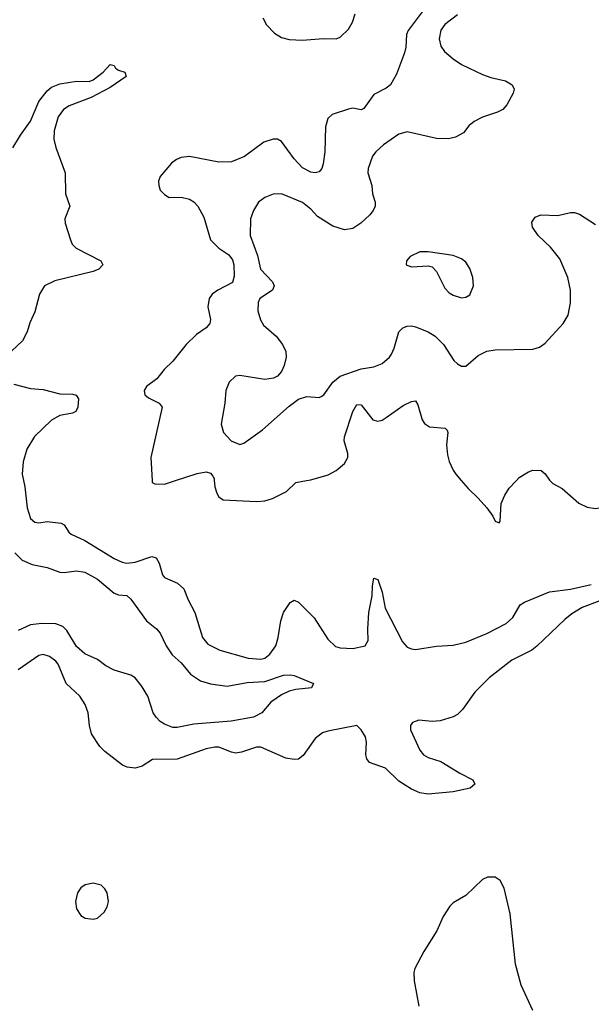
# Model space of a CAD drawing. Header units: inches. Extents: x 1682530 to 1839546, y 640742 to 791647.
# Tile 794 of 923: x 1772998 to 1775730, y 747498 to 752201. Entities that reach past the tile are written whole.
import ezdxf

# ---------------------------------------------------------------- set-up
doc = ezdxf.new("R2010")
doc.units = ezdxf.units.IN
doc.header["$MEASUREMENT"] = 0
doc.layers.add('B7774', color=7, linetype='Continuous')
doc.layers.add('B7775', color=7, linetype='Continuous')

msp = doc.modelspace()

# ---------------------------------------------------------------- linework, layer by layer
at = {"layer": 'B7774', "color": 5}
for points, elevation in [([(1773016.6, 750000), (1773022.9, 749970), (1773034.4, 749870), (1773050, 749819.3), (1773070, 749800.9), (1773090, 749798.5), (1773130, 749803.9), (1773196.3, 749796.3), (1773210, 749788.5), (1773233, 749753), (1773243.9, 749743.9), (1773310, 749713.8), (1773450, 749627.2), (1773487.7, 749610), (1773510, 749605.7), (1773549.4, 749609.4), (1773630, 749637.2), (1773650, 749630.3), (1773665, 749605), (1773681.3, 749550), (1773690, 749537), (1773752.7, 749510), (1773783, 749483), (1773803.7, 749430), (1773835.3, 749370), (1773871.7, 749250), (1773897.8, 749217.8), (1773954, 749190), (1774090, 749151.9), (1774150, 749147.1), (1774170, 749151.6), (1774194, 749170), (1774221.5, 749210), (1774233.8, 749250), (1774246.4, 749330), (1774259.1, 749370), (1774290, 749418), (1774310, 749428.8), (1774330, 749418.7), (1774404.9, 749344.9), (1774470, 749242), (1774507.6, 749207.6), (1774530, 749200.4), (1774590, 749198.4), (1774649.6, 749210.4), (1774663.5, 749236.5), (1774661.5, 749290), (1774666.6, 749370), (1774682.3, 749450), (1774683.5, 749496.5), (1774690, 749533), (1774710, 749526.8), (1774730, 749466.8), (1774745.2, 749390), (1774827.2, 749230), (1774850, 749204.9), (1774870, 749196.2), (1774890, 749193.8), (1774990, 749208.3), (1775070, 749213.1), (1775130, 749228.4), (1775229.9, 749270.1), (1775322.3, 749317.7), (1775354.1, 749345.9), (1775390, 749406.8), (1775410, 749419.8), (1775530, 749469.2), (1775630, 749480.7), (1775730, 749503.2)], 680), ([(1773630.6, 750000), (1773631.1, 749991.1), (1773644.5, 749984.5), (1773690, 749982.6), (1773742.8, 750000)], 720), ([(1773928, 750000), (1773930.3, 749970), (1773940.2, 749940.2), (1773950, 749923), (1773970, 749908.7), (1774130, 749899.6), (1774170, 749902.7), (1774206.1, 749913.9), (1774273, 749947), (1774318.4, 749990), (1774369.1, 750000)], 720), ([(1775108.3, 750000), (1775141.8, 749961.8), (1775190, 749916.3), (1775230.6, 749870), (1775258.8, 749830), (1775270, 749806), (1775290, 749798), (1775294, 749806), (1775299.7, 749890), (1775316, 749930), (1775336.6, 749963.4), (1775372.1, 750000)], 720), ([(1775532.1, 750000), (1775546.3, 749986.3), (1775590, 749962), (1775670, 749891.7), (1775710, 749872.7), (1775750, 749866.9), (1775790, 749873.6), (1775830, 749897.6), (1775868.5, 749930), (1775915.1, 750000)], 720), ([(1772974.3, 749654.3), (1773010, 749619.5), (1773058.4, 749598.4), (1773130, 749584.8), (1773190, 749562.9), (1773210, 749561.5), (1773270, 749569.5), (1773310, 749562.7), (1773370, 749528.9), (1773450, 749461.4), (1773470, 749454.3), (1773510.9, 749450.9), (1773530, 749433.1), (1773604.5, 749330), (1773651.9, 749291.9), (1773670, 749270.3), (1773697.8, 749210), (1773727.4, 749167.4), (1773770, 749129.2), (1773814.9, 749074.9), (1773862.8, 749042.8), (1773910, 749028.7), (1773990, 749018.3), (1774085.2, 749034.8), (1774170, 749039.8), (1774259.3, 749070), (1774292, 749072), (1774310, 749068.5), (1774402.8, 749030), (1774392, 749010), (1774318, 749002), (1774286.2, 748993.8), (1774250, 748977.2), (1774198, 748942), (1774154.8, 748890), (1774116, 748870), (1774009, 748851), (1773830, 748837), (1773750, 748820.8), (1773730, 748821.2), (1773690, 748836.4), (1773669.3, 748849.3), (1773649.9, 748869.9), (1773636.4, 748890), (1773609.8, 748970), (1773579.6, 749019.6), (1773550, 749057.3), (1773530, 749070.8), (1773450, 749093.8), (1773410, 749115.3), (1773370, 749144.5), (1773310, 749171.6), (1773270, 749207.5), (1773223.8, 749283.8), (1773203.5, 749303.5), (1773170, 749316.4), (1773103.1, 749316.9), (1773049.1, 749310.9), (1772990, 749284)], 660), ([(1775770, 749424.7), (1775686.6, 749393.4), (1775636.4, 749363.6), (1775603.2, 749336.8), (1775470, 749208.5), (1775445.3, 749190), (1775350, 749141.4), (1775242.4, 749057.6), (1775172.8, 748990), (1775113.7, 748906.3), (1775090, 748883.1), (1775069.3, 748870.7), (1775007.2, 748852.8), (1774970, 748849.8), (1774905.2, 748854.8), (1774875.8, 748844.2), (1774865.7, 748830), (1774866, 748810), (1774910, 748712.7), (1774927.2, 748690), (1774950, 748676.5), (1775010, 748657.4), (1775101.8, 748601.8), (1775164, 748570), (1775174, 748550), (1775151.3, 748530), (1775070, 748513.3), (1774950, 748502.4), (1774910, 748507.8), (1774870, 748525.7), (1774810, 748564.1), (1774746, 748626), (1774670, 748653.3), (1774656.9, 748670), (1774652, 748690), (1774655.6, 748750), (1774650, 748776), (1774630, 748809.2), (1774610, 748829.2), (1774470, 748803), (1774445.3, 748794.8), (1774410, 748767.8), (1774353.4, 748686.6), (1774330, 748669.8), (1774310, 748667.1), (1774270, 748674.2), (1774150, 748726.6), (1774130, 748726.6), (1774057.4, 748702.6), (1774030, 748698.3), (1774010, 748702.2), (1773950, 748727), (1773930, 748727.1), (1773890, 748717.9), (1773750, 748668.7), (1773632.7, 748667.3), (1773583.9, 748636.1), (1773550, 748625.6), (1773511.1, 748631.1), (1773490, 748641.3), (1773405.1, 748705.1), (1773380.7, 748730), (1773341.6, 748790), (1773331.6, 748830), (1773326, 748890), (1773311.5, 748930), (1773286, 748970), (1773220.4, 749030), (1773182.2, 749122.2), (1773170, 749137.6), (1773140, 749160), (1773110, 749168.6), (1773090, 749164.5), (1772990, 749096.4)], 680), ([(1775450, 747468.7), (1775394.7, 747590), (1775368, 747690), (1775342.2, 747930), (1775313.3, 748053.3), (1775294, 748090), (1775270, 748105.4), (1775234.1, 748105.9), (1775210, 748094.7), (1775130, 748017.4), (1775070, 747982.3), (1775053.1, 747966.9), (1775022.4, 747917.6), (1774991.6, 747848.4), (1774930.2, 747749.8), (1774887, 747670), (1774882, 747650), (1774882.8, 747610), (1774906.3, 747490)], 720)]:
    msp.add_lwpolyline(points, dxfattribs=dict(at, elevation=elevation))
at = {"layer": 'B7774', "color": 5, "elevation": 720}
msp.add_lwpolyline([(1773350, 748076.9), (1773310.3, 748069.7), (1773290, 748054.5), (1773274.9, 748030), (1773264.7, 747990), (1773270, 747954.8), (1773290, 747922.4), (1773310.3, 747910.3), (1773350, 747904.9), (1773370, 747910.4), (1773402, 747938), (1773416, 747964), (1773422, 747990), (1773416.9, 748030), (1773405.1, 748050), (1773386.7, 748066.7)], close=True, dxfattribs=at)
at = {"layer": 'B7775', "color": 5}
for points, elevation in [([(1774950, 752276.8), (1774854, 752150), (1774846.3, 752130), (1774843.1, 752070), (1774836.9, 752043.1), (1774798.6, 751941.4), (1774770, 751890.6), (1774750, 751874.7), (1774690, 751844.2), (1774642.9, 751777.1), (1774630, 751770.9), (1774590, 751778.7), (1774570, 751774.8), (1774491, 751749), (1774470.2, 751729.8), (1774459, 751690), (1774455.9, 751570), (1774447.7, 751512.3), (1774442.4, 751490), (1774430, 751474.5), (1774410.2, 751469.8), (1774390, 751473.7), (1774350, 751494), (1774310, 751536), (1774250, 751619.7), (1774230, 751630.8), (1774210, 751630.8), (1774164.2, 751615.8), (1774072.7, 751547.3), (1774010, 751521.8), (1773950, 751520.9), (1773810, 751548.5), (1773770, 751542.6), (1773746.8, 751533.2), (1773723.4, 751516.6), (1773670, 751452.3), (1773661.3, 751430), (1773662.4, 751410), (1773670, 751386.8), (1773690, 751366.8), (1773712.8, 751352.8), (1773770, 751352.9), (1773810, 751344.7), (1773830.9, 751330.9), (1773850.1, 751310.1), (1773878.8, 751258.8), (1773910.2, 751150), (1773949.3, 751110), (1773997.6, 751077.6), (1774014.4, 751054.4), (1774021.3, 751030), (1774023.5, 750976.5), (1774014.7, 750945.3), (1773944.4, 750910), (1773918.4, 750890), (1773903.1, 750870), (1773897, 750830), (1773910.3, 750770), (1773907.2, 750750), (1773888.5, 750730), (1773842.5, 750697.5), (1773792.9, 750650), (1773730.1, 750569.9), (1773689.1, 750530), (1773653.7, 750486.3), (1773604.2, 750450), (1773592.4, 750430), (1773595.5, 750410), (1773614.4, 750394.4), (1773664.9, 750370), (1773678.4, 750350), (1773624.4, 750110), (1773630.6, 750000)], 720), ([(1774159.3, 752210), (1774176.9, 752176.9), (1774216.5, 752136.5), (1774250, 752116.9), (1774286.6, 752106.6), (1774350, 752102.8), (1774448.9, 752111.1), (1774510, 752110.2), (1774530, 752118), (1774570, 752156.9), (1774588.5, 752190), (1774601.1, 752230)], 720), ([(1775090, 752224), (1775030, 752179.1), (1775010, 752151.6), (1775002.6, 752110), (1775010, 752075.5), (1775028, 752050), (1775070, 752014), (1775110, 751986.8), (1775210, 751940.1), (1775250, 751925.5), (1775320.5, 751910), (1775351.7, 751890), (1775360.9, 751870), (1775356.5, 751850), (1775325.5, 751794.5), (1775307.3, 751772.7), (1775280.9, 751759.1), (1775210, 751735.6), (1775170, 751714.4), (1775145.3, 751694.7), (1775119.1, 751660.9), (1775080.1, 751639.9), (1775047, 751633), (1774990, 751633.3), (1774850, 751665.8), (1774810, 751654.8), (1774736.3, 751603.7), (1774699.6, 751570), (1774684.9, 751550), (1774662.8, 751490), (1774661.5, 751470), (1774680.3, 751410), (1774683.6, 751370), (1774696.5, 751330), (1774696.2, 751310), (1774687.6, 751290), (1774670.9, 751269.1), (1774628.5, 751230), (1774590, 751204.4), (1774550, 751197.7), (1774494.7, 751214.7), (1774420.6, 751260.6), (1774390, 751296.2), (1774350, 751327.6), (1774250, 751369.7), (1774210, 751368), (1774170, 751352.8), (1774139.3, 751330), (1774114.9, 751290), (1774101.3, 751250), (1774099.5, 751170), (1774135, 751075.1), (1774149.2, 751010), (1774205.7, 750950), (1774213.8, 750930), (1774206.7, 750910), (1774145.5, 750870), (1774137.3, 750850), (1774136.1, 750810), (1774148.2, 750768.2), (1774163, 750743), (1774223.1, 750690), (1774253.7, 750650), (1774270, 750616), (1774271.5, 750590), (1774262.6, 750550), (1774250, 750520.9), (1774230, 750498.7), (1774211.3, 750488.7), (1774170, 750482.7), (1774050, 750502.6), (1774030, 750498), (1773999.5, 750470), (1773983.1, 750430), (1773978.6, 750370), (1773960.9, 750270), (1773972.2, 750230), (1774008.5, 750190), (1774050, 750171.8), (1774070, 750178.9), (1774157.7, 750242.3), (1774285.2, 750354.8), (1774330, 750388.2), (1774370, 750401.2), (1774430, 750397), (1774439.2, 750400.8), (1774451.8, 750410), (1774494.7, 750470), (1774530, 750498.5), (1774630, 750534.3), (1774690, 750543.6), (1774730, 750559.5), (1774766, 750590), (1774775.7, 750604.3), (1774788.1, 750631.9), (1774809.9, 750710.2), (1774829.8, 750730.2), (1774850, 750737.7), (1774870, 750739.6), (1774890, 750734.3), (1774950.1, 750710.1), (1774984.2, 750690), (1775023.6, 750650), (1775073.7, 750573.7), (1775090, 750557.1), (1775110, 750546.7), (1775130, 750547), (1775190, 750597.4), (1775230, 750618), (1775270, 750624.9), (1775450, 750628.4), (1775482.3, 750637.7), (1775510, 750655.8), (1775594.7, 750750), (1775618.9, 750790), (1775630.8, 750849.2), (1775630.8, 750910), (1775617.5, 750970), (1775579.4, 751059.4), (1775535, 751115), (1775475.6, 751170), (1775449.6, 751210), (1775445.8, 751234.2), (1775461.3, 751258.7), (1775488, 751270), (1775570, 751266.3), (1775630, 751280.3), (1775650, 751280.3), (1775672.9, 751272.9), (1775750, 751223.8)], 740), ([(1772965.5, 751590), (1773001.8, 751650), (1773050, 751716.9), (1773088.8, 751810), (1773130, 751861.8), (1773150, 751879.3), (1773190, 751895.8), (1773270, 751908.2), (1773330, 751905.8), (1773350, 751913.4), (1773397.2, 751950), (1773430, 751987.7), (1773450, 751982.8), (1773456.4, 751970), (1773470, 751959.5), (1773501, 751950), (1773507.3, 751930), (1773430, 751876.8), (1773340.3, 751830), (1773234.9, 751790), (1773207.9, 751772.1), (1773181.9, 751738.1), (1773162.5, 751670), (1773161.6, 751630), (1773170, 751590.6), (1773215, 751470), (1773217.5, 751370), (1773237.4, 751310), (1773214.4, 751250), (1773215, 751230), (1773240.2, 751150), (1773249, 751129), (1773267.6, 751110), (1773385.3, 751050), (1773395, 751030), (1773376.9, 751010), (1773350, 750999), (1773165.8, 750954.2), (1773116.9, 750930), (1773092.6, 750890), (1773070, 750806), (1773046.2, 750753.8), (1773033.2, 750710), (1773012, 750668), (1772960.6, 750619.4)], 680), ([(1772970, 750460.7), (1773050, 750440.2), (1773110, 750435.5), (1773190, 750413.6), (1773252.7, 750412.7), (1773267.9, 750407.9), (1773278.5, 750390), (1773275.5, 750350), (1773266.7, 750330), (1773250, 750321.6), (1773190, 750311.1), (1773150, 750289.1), (1773068.7, 750210), (1773032.1, 750150), (1773014.7, 750090), (1773010.2, 750030.2), (1773016.6, 750000)], 680), ([(1774369.1, 750000), (1774390, 750004.1), (1774472.4, 750027.6), (1774510, 750047.3), (1774550, 750081), (1774565.6, 750110), (1774566.3, 750130), (1774548.3, 750190), (1774550.8, 750209.2), (1774589.9, 750330.1), (1774610, 750362.7), (1774630, 750362), (1774686, 750290), (1774710, 750283.2), (1774730, 750289.2), (1774750, 750301.8), (1774830, 750359), (1774870, 750377.3), (1774890, 750381), (1774901.6, 750361.6), (1774922.3, 750290), (1774933, 750273), (1774957, 750257), (1775031, 750251), (1775040.9, 750240.9), (1775044.2, 750230), (1775038.3, 750170), (1775042.9, 750122.9), (1775050.4, 750090.3), (1775070.5, 750050), (1775082, 750030), (1775108.3, 750000)], 720), ([(1773742.8, 750000), (1773846, 750034), (1773890, 750041.1), (1773910, 750034.7), (1773921.5, 750021.5), (1773927.2, 750010), (1773928, 750000)], 720), ([(1775372.1, 750000), (1775385.8, 750014.2), (1775430, 750042), (1775450, 750049.1), (1775490, 750048.7), (1775510, 750032.7), (1775530, 750002), (1775532.1, 750000)], 720)]:
    msp.add_lwpolyline(points, dxfattribs=dict(at, elevation=elevation))
at = {"layer": 'B7775', "color": 5, "elevation": 760}
msp.add_lwpolyline([(1774950, 751092.3), (1774910, 751092.3), (1774864.7, 751070), (1774846, 751050), (1774844.7, 751030), (1774870, 751021), (1774950, 751026), (1774970, 751021), (1774990, 750998), (1775030, 750919.1), (1775050, 750897.1), (1775070, 750884.9), (1775110, 750873), (1775130, 750876.3), (1775150, 750887.7), (1775167, 750930), (1775164.5, 750970), (1775150, 751013.2), (1775130, 751042.7), (1775110, 751059.5), (1775070, 751075.6)], close=True, dxfattribs=at)

doc.saveas('drawing.dxf')
